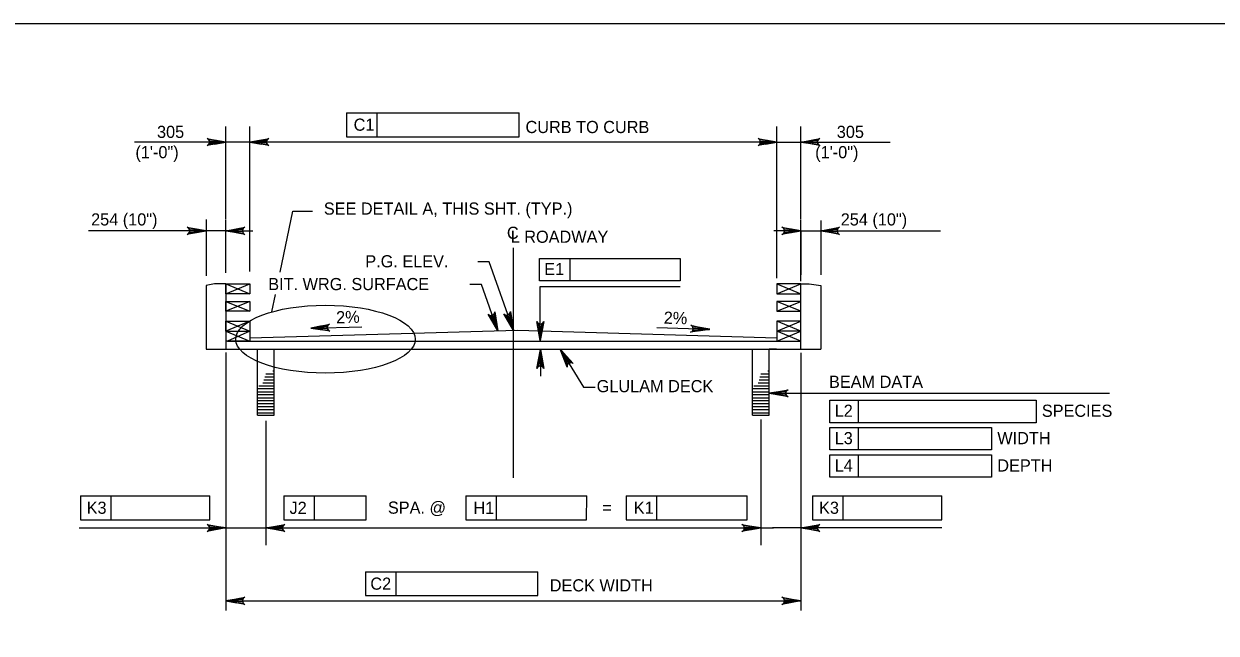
# Model space of a CAD drawing. Extents: x -13 to 81, y -176 to 0.
# Drawn here: x 3.18 to 14.94, y -72.76 to -66.75 of the extents above; entities that cross this region are included whole.
import ezdxf

# ---------------------------------------------------------------- set-up
doc = ezdxf.new("R2010")
doc.units = 0
for name, color, linetype in [('Level 1', 7, 'Continuous'), ('Level 2', 7, 'Continuous'), ('Level 3', 7, 'Continuous'), ('Level 4', 7, 'Continuous'), ('Level 5', 7, 'Continuous'), ('Level 52', 7, 'Continuous'), ('Level 6', 7, 'Continuous')]:
    doc.layers.add(name, color=color, linetype=linetype)

# ---------------------------------------------------------------- blocks, each defined once
blk = doc.blocks.new('V')
at = {"layer": 'Level 1'}
blk.add_line((0, 0), (0, 0), dxfattribs=at)

msp = doc.modelspace()

# ---------------------------------------------------------------- linework, layer by layer
at = {"layer": 'Level 1'}
msp.add_lwpolyline([(1.75, -87.25), (33.25, -87.25), (33.25, -66.75), (1.75, -66.75)], close=True, dxfattribs=at)
at = {"layer": 'Level 2'}
for p, q in [((5.172, -68.678), (5.172, -67.763)), ((5.409, -69.195), (5.409, -67.763)), ((10.605, -68.787), (10.605, -67.763)), ((10.842, -68.678), (10.842, -67.763)), ((5.409, -67.917), (4.269, -67.917)), ((10.605, -67.917), (5.409, -67.917)), ((6.362, -67.864), (8.062, -67.864)), ((10.605, -67.917), (11.721, -67.917)), ((5.409, -68.529), (5.409, -68.21)), ((5.705, -69.202), (5.83, -68.598)), ((5.83, -68.598), (6.027, -68.598)), ((4.976, -68.681), (4.976, -69.238)), ((5.172, -69.206), (5.172, -68.684)), ((10.605, -69.259), (10.605, -68.684)), ((10.842, -69.291), (10.842, -68.684)), ((11.038, -68.691), (11.038, -69.227)), ((5.172, -68.793), (3.816, -68.793)), ((5.172, -68.793), (5.438, -68.793)), ((10.728, -68.793), (10.575, -68.793)), ((10.842, -68.793), (12.219, -68.793)), ((10.842, -68.796), (10.842, -69.227)), ((8.007, -71.23), (8.007, -68.959)), ((7.769, -69.097), (7.655, -69.097)), ((8.007, -69.775), (7.769, -69.097)), ((8.264, -69.287), (8.264, -69.065)), ((8.264, -69.065), (8.567, -69.065)), ((8.567, -69.065), (9.653, -69.065)), ((8.567, -69.287), (8.567, -69.065)), ((9.653, -69.065), (9.653, -69.287)), ((7.692, -69.323), (7.578, -69.323)), ((7.852, -69.779), (7.692, -69.323)), ((9.653, -69.287), (8.264, -69.287)), ((8.272, -69.876), (8.272, -69.342)), ((8.272, -69.342), (9.651, -69.342)), ((5.624, -69.593), (5.659, -69.421)), ((6.009, -69.753), (6.513, -69.74)), ((9.942, -69.765), (9.42, -69.75)), ((8.469, -69.961), (8.698, -70.334)), ((5.172, -69.994), (5.172, -72.539)), ((8.273, -69.964), (8.273, -70.228)), ((10.842, -69.995), (10.842, -72.539)), ((8.698, -70.334), (8.812, -70.334)), ((10.53, -70.396), (13.887, -70.396)), ((11.128, -70.686), (11.128, -70.464)), ((11.128, -70.464), (11.41, -70.464)), ((11.41, -70.464), (13.162, -70.464)), ((11.41, -70.686), (11.41, -70.464)), ((13.162, -70.464), (13.162, -70.686)), ((5.566, -70.669), (5.566, -71.84)), ((10.448, -70.654), (10.448, -71.84)), ((13.162, -70.686), (11.128, -70.686)), ((11.128, -70.734), (12.722, -70.734)), ((11.128, -70.955), (11.128, -70.734)), ((11.41, -70.955), (11.41, -70.734)), ((12.722, -70.734), (12.722, -70.955)), ((12.722, -70.955), (11.128, -70.955)), ((11.128, -71.004), (12.722, -71.004)), ((11.128, -71.225), (11.128, -71.004)), ((11.41, -71.225), (11.41, -71.004)), ((12.722, -71.004), (12.722, -71.225)), ((12.722, -71.225), (11.128, -71.225)), ((3.737, -71.407), (4.04, -71.407)), ((3.737, -71.407), (3.737, -71.644)), ((4.04, -71.407), (5.014, -71.407)), ((4.04, -71.644), (4.04, -71.407)), ((5.014, -71.644), (5.014, -71.407)), ((5.566, -71.489), (5.566, -71.895)), ((5.743, -71.407), (5.743, -71.644)), ((5.743, -71.407), (6.046, -71.407)), ((6.046, -71.407), (6.554, -71.407)), ((6.046, -71.644), (6.046, -71.407)), ((6.554, -71.644), (6.554, -71.407)), ((7.537, -71.407), (7.84, -71.407)), ((7.537, -71.407), (7.537, -71.644)), ((7.84, -71.407), (8.73, -71.407)), ((7.84, -71.644), (7.84, -71.407)), ((8.729, -71.644), (8.73, -71.407)), ((9.12, -71.407), (9.422, -71.407)), ((9.12, -71.407), (9.12, -71.644)), ((9.422, -71.407), (10.312, -71.407)), ((9.422, -71.644), (9.422, -71.407)), ((10.312, -71.644), (10.312, -71.407)), ((10.448, -71.489), (10.448, -71.895)), ((10.956, -71.407), (10.956, -71.644)), ((10.956, -71.407), (11.259, -71.407)), ((11.258, -71.644), (11.259, -71.407)), ((11.259, -71.407), (12.233, -71.407)), ((12.233, -71.644), (12.233, -71.407)), ((3.723, -71.725), (5.096, -71.725)), ((3.737, -71.644), (5.014, -71.644)), ((5.172, -71.725), (10.571, -71.725)), ((5.743, -71.644), (6.554, -71.644)), ((7.537, -71.644), (8.729, -71.644)), ((9.12, -71.644), (10.312, -71.644)), ((12.232, -71.725), (10.561, -71.725)), ((10.956, -71.644), (12.233, -71.644)), ((6.549, -72.156), (6.548, -72.392)), ((6.549, -72.156), (6.851, -72.156)), ((6.851, -72.156), (8.249, -72.156)), ((6.851, -72.392), (6.851, -72.156)), ((8.249, -72.392), (8.249, -72.156)), ((6.548, -72.392), (8.249, -72.392)), ((5.172, -72.444), (10.842, -72.444)), ((10.842, -72.444), (10.842, -72.444))]:
    msp.add_line(p, q, dxfattribs=at)
for points in [[(5.059, -67.898), (5.059, -67.936), (5.172, -67.917)], [(10.492, -67.898), (10.492, -67.936), (10.605, -67.917)], [(10.955, -67.898), (10.955, -67.936), (10.842, -67.917)], [(4.863, -68.774), (4.863, -68.812), (4.976, -68.793)], [(5.286, -68.774), (5.286, -68.812), (5.172, -68.793)], [(10.728, -68.774), (10.728, -68.812), (10.842, -68.793)], [(11.151, -68.774), (11.151, -68.812), (11.037, -68.793)], [(7.832, -69.666), (7.797, -69.679), (7.852, -69.779)], [(7.987, -69.662), (7.951, -69.674), (8.007, -69.775)], [(6.123, -69.769), (6.122, -69.731), (6.009, -69.753)], [(8.291, -69.762), (8.254, -69.762), (8.272, -69.876)], [(9.83, -69.743), (9.829, -69.78), (9.943, -69.764)], [(8.512, -70.067), (8.545, -70.048), (8.469, -69.961)], [(8.255, -70.078), (8.292, -70.078), (8.273, -69.964)], [(10.643, -70.415), (10.643, -70.377), (10.53, -70.396)], [(5.679, -71.706), (5.679, -71.744), (5.566, -71.725)], [(10.335, -71.706), (10.335, -71.744), (10.448, -71.725)], [(5.277, -72.462), (5.277, -72.427), (5.172, -72.444)], [(10.736, -72.462), (10.736, -72.427), (10.842, -72.444)]]:
    msp.add_lwpolyline(points, close=True, dxfattribs=at)
msp.add_ellipse((6.153, -69.862), major_axis=(-0.885, 0), ratio=0.378749, dxfattribs=at)
at = {"layer": 'Level 3'}
for p, q in [((5.058, -69.316), (4.976, -69.333)), ((4.976, -69.333), (4.976, -69.961)), ((4.976, -69.333), (4.976, -69.333)), ((5.172, -69.316), (5.058, -69.316)), ((5.172, -69.316), (5.172, -69.961)), ((5.172, -69.316), (5.409, -69.316)), ((5.172, -69.415), (5.172, -69.316)), ((5.172, -69.316), (5.409, -69.415)), ((5.172, -69.415), (5.409, -69.316)), ((5.409, -69.316), (5.409, -69.415)), ((10.842, -69.316), (10.605, -69.316)), ((10.605, -69.316), (10.605, -69.415)), ((10.605, -69.316), (10.842, -69.415)), ((10.605, -69.415), (10.842, -69.316)), ((10.842, -69.784), (10.842, -69.316)), ((10.842, -69.316), (10.924, -69.316)), ((10.842, -69.415), (10.842, -69.316)), ((10.924, -69.316), (11.037, -69.333)), ((11.037, -69.333), (11.037, -69.961)), ((11.037, -69.333), (11.037, -69.333)), ((5.409, -69.415), (5.172, -69.415)), ((5.172, -69.587), (5.172, -69.489)), ((5.172, -69.489), (5.409, -69.489)), ((5.409, -69.489), (5.172, -69.587)), ((5.172, -69.489), (5.409, -69.587)), ((5.409, -69.489), (5.409, -69.587)), ((10.605, -69.415), (10.842, -69.415)), ((10.605, -69.489), (10.605, -69.587)), ((10.842, -69.489), (10.605, -69.489)), ((10.605, -69.587), (10.842, -69.489)), ((10.842, -69.587), (10.605, -69.489)), ((10.842, -69.587), (10.842, -69.489)), ((5.409, -69.587), (5.172, -69.587)), ((10.605, -69.587), (10.842, -69.587)), ((5.172, -69.784), (5.172, -69.685)), ((5.172, -69.685), (5.409, -69.685)), ((5.409, -69.685), (5.172, -69.784)), ((5.172, -69.685), (5.409, -69.784)), ((5.409, -69.685), (5.409, -69.784)), ((10.605, -69.685), (10.605, -69.784)), ((10.605, -69.685), (10.605, -69.685)), ((10.842, -69.685), (10.605, -69.685)), ((10.605, -69.784), (10.842, -69.685)), ((10.842, -69.784), (10.605, -69.685)), ((5.172, -69.784), (5.409, -69.784)), ((5.172, -69.784), (5.409, -69.882)), ((5.409, -69.784), (5.188, -69.882)), ((5.409, -69.849), (8.046, -69.774)), ((5.409, -69.784), (5.409, -69.882)), ((8.046, -69.774), (10.605, -69.849)), ((10.605, -69.784), (10.605, -69.882)), ((10.842, -69.784), (10.605, -69.784)), ((10.605, -69.882), (10.842, -69.784)), ((10.842, -69.882), (10.605, -69.784)), ((10.842, -69.961), (10.842, -69.784)), ((4.976, -69.961), (11.037, -69.961)), ((5.409, -69.882), (5.172, -69.882)), ((5.172, -69.961), (5.172, -69.961)), ((5.188, -69.882), (10.605, -69.882)), ((5.484, -70.611), (5.484, -69.961)), ((5.484, -69.961), (5.648, -69.961)), ((5.648, -70.611), (5.648, -69.961)), ((10.366, -70.611), (10.366, -69.961)), ((10.366, -69.961), (10.53, -69.961)), ((10.53, -70.611), (10.53, -69.961)), ((10.602, -69.961), (10.53, -69.961)), ((10.605, -69.882), (10.605, -69.882)), ((10.605, -69.882), (10.842, -69.882)), ((10.842, -69.961), (10.842, -69.961)), ((5.634, -70.173), (5.648, -70.173)), ((10.516, -70.173), (10.53, -70.173)), ((5.537, -70.291), (5.648, -70.291)), ((5.547, -70.262), (5.648, -70.262)), ((5.556, -70.232), (5.648, -70.232)), ((5.565, -70.203), (5.614, -70.203)), ((5.618, -70.203), (5.648, -70.203)), ((10.419, -70.291), (10.53, -70.291)), ((10.429, -70.262), (10.53, -70.262)), ((10.438, -70.232), (10.53, -70.232)), ((10.447, -70.203), (10.496, -70.203)), ((10.5, -70.203), (10.53, -70.203)), ((5.484, -70.35), (5.648, -70.35)), ((5.484, -70.38), (5.648, -70.38)), ((5.484, -70.409), (5.648, -70.409)), ((5.497, -70.321), (5.525, -70.321)), ((5.528, -70.321), (5.648, -70.321)), ((10.366, -70.35), (10.53, -70.35)), ((10.366, -70.38), (10.53, -70.38)), ((10.366, -70.409), (10.53, -70.409)), ((10.379, -70.321), (10.407, -70.321)), ((10.41, -70.321), (10.53, -70.321)), ((5.484, -70.439), (5.648, -70.439)), ((5.484, -70.468), (5.648, -70.468)), ((5.484, -70.498), (5.648, -70.498)), ((5.484, -70.527), (5.648, -70.527)), ((10.366, -70.439), (10.53, -70.439)), ((10.366, -70.468), (10.53, -70.468)), ((10.366, -70.498), (10.53, -70.498)), ((10.366, -70.527), (10.53, -70.527)), ((5.484, -70.557), (5.648, -70.557)), ((5.484, -70.587), (5.648, -70.587)), ((5.484, -70.611), (5.648, -70.611)), ((10.366, -70.557), (10.53, -70.557)), ((10.366, -70.587), (10.53, -70.587)), ((10.366, -70.611), (10.53, -70.611))]:
    msp.add_line(p, q, dxfattribs=at)
at = {"layer": 'Level 4'}
for p, q in [((6.362, -67.627), (6.362, -67.864)), ((6.362, -67.627), (6.664, -67.627)), ((6.664, -67.627), (8.063, -67.627)), ((6.664, -67.864), (6.664, -67.627)), ((8.062, -67.864), (8.063, -67.627))]:
    msp.add_line(p, q, dxfattribs=at)
at = {"layer": 'Level 52'}
for points in [[(5.172, -67.917), (4.986, -67.952), (5, -67.942), (5.008, -67.929), (5.01, -67.917), (5.008, -67.904), (5, -67.892), (4.986, -67.882), (5.172, -67.917), (5, -67.892), (5.008, -67.904), (5.172, -67.917), (5.01, -67.917), (5.008, -67.929), (5.172, -67.917), (5, -67.942)], [(5.409, -67.917), (5.595, -67.882), (5.581, -67.892), (5.573, -67.904), (5.571, -67.917), (5.573, -67.929), (5.581, -67.942), (5.595, -67.952), (5.409, -67.917), (5.581, -67.942), (5.573, -67.929), (5.409, -67.917), (5.571, -67.917), (5.573, -67.904), (5.409, -67.917), (5.581, -67.892)], [(10.605, -67.917), (10.419, -67.952), (10.433, -67.942), (10.441, -67.929), (10.443, -67.917), (10.441, -67.904), (10.433, -67.892), (10.419, -67.882), (10.605, -67.917), (10.433, -67.892), (10.441, -67.904), (10.605, -67.917), (10.443, -67.917), (10.441, -67.929), (10.605, -67.917), (10.433, -67.942)], [(10.842, -67.917), (11.028, -67.882), (11.014, -67.892), (11.006, -67.904), (11.004, -67.917), (11.006, -67.929), (11.014, -67.942), (11.028, -67.952), (10.842, -67.917), (11.014, -67.942), (11.006, -67.929), (10.842, -67.917), (11.004, -67.917), (11.006, -67.904), (10.842, -67.917), (11.014, -67.892)], [(4.976, -68.793), (4.79, -68.828), (4.804, -68.818), (4.812, -68.805), (4.814, -68.793), (4.812, -68.78), (4.804, -68.768), (4.79, -68.758), (4.976, -68.793), (4.804, -68.768), (4.812, -68.78), (4.976, -68.793), (4.814, -68.793), (4.812, -68.805), (4.976, -68.793), (4.804, -68.818)], [(5.172, -68.793), (5.359, -68.758), (5.344, -68.768), (5.337, -68.78), (5.335, -68.793), (5.337, -68.805), (5.344, -68.818), (5.359, -68.828), (5.172, -68.793), (5.344, -68.818), (5.337, -68.805), (5.172, -68.793), (5.335, -68.793), (5.337, -68.78), (5.172, -68.793), (5.344, -68.768)], [(10.842, -68.793), (10.655, -68.828), (10.669, -68.818), (10.677, -68.805), (10.679, -68.793), (10.677, -68.78), (10.669, -68.768), (10.655, -68.758), (10.842, -68.793), (10.669, -68.768), (10.677, -68.78), (10.842, -68.793), (10.679, -68.793), (10.677, -68.805), (10.842, -68.793), (10.669, -68.818)], [(11.037, -68.793), (11.224, -68.758), (11.21, -68.768), (11.202, -68.78), (11.2, -68.793), (11.202, -68.805), (11.21, -68.818), (11.224, -68.828), (11.037, -68.793), (11.21, -68.818), (11.202, -68.805), (11.037, -68.793), (11.2, -68.793), (11.202, -68.78), (11.037, -68.793), (11.21, -68.768)], [(7.852, -69.779), (7.757, -69.615), (7.772, -69.625), (7.786, -69.628), (7.798, -69.626), (7.809, -69.62), (7.819, -69.609), (7.823, -69.592), (7.852, -69.779), (7.819, -69.609), (7.809, -69.62), (7.852, -69.779), (7.798, -69.626), (7.786, -69.628), (7.852, -69.779), (7.772, -69.625)], [(8.007, -69.775), (7.912, -69.611), (7.926, -69.621), (7.941, -69.624), (7.953, -69.622), (7.964, -69.616), (7.973, -69.605), (7.978, -69.588), (8.007, -69.775), (7.973, -69.605), (7.964, -69.616), (8.007, -69.775), (7.953, -69.622), (7.941, -69.624), (8.007, -69.775), (7.926, -69.621)], [(6.009, -69.753), (6.194, -69.713), (6.18, -69.723), (6.173, -69.736), (6.171, -69.748), (6.174, -69.761), (6.182, -69.773), (6.196, -69.783), (6.009, -69.753), (6.182, -69.773), (6.174, -69.761), (6.009, -69.753), (6.171, -69.748), (6.173, -69.736), (6.009, -69.753), (6.18, -69.723)], [(8.272, -69.876), (8.238, -69.689), (8.248, -69.703), (8.26, -69.711), (8.272, -69.713), (8.285, -69.711), (8.297, -69.703), (8.307, -69.689), (8.272, -69.876), (8.297, -69.703), (8.285, -69.711), (8.272, -69.876), (8.272, -69.713), (8.26, -69.711), (8.272, -69.876), (8.248, -69.703)], [(9.942, -69.765), (9.754, -69.794), (9.769, -69.785), (9.777, -69.772), (9.779, -69.76), (9.777, -69.748), (9.77, -69.735), (9.756, -69.724), (9.942, -69.765), (9.77, -69.735), (9.777, -69.748), (9.942, -69.765), (9.779, -69.76), (9.777, -69.772), (9.942, -69.765), (9.769, -69.785)], [(8.469, -69.961), (8.596, -70.101), (8.58, -70.094), (8.566, -70.094), (8.554, -70.099), (8.544, -70.108), (8.538, -70.12), (8.537, -70.138), (8.469, -69.961), (8.538, -70.12), (8.544, -70.108), (8.469, -69.961), (8.554, -70.099), (8.566, -70.094), (8.469, -69.961), (8.58, -70.094)], [(8.273, -69.964), (8.308, -70.151), (8.298, -70.136), (8.286, -70.129), (8.273, -70.127), (8.261, -70.129), (8.248, -70.136), (8.239, -70.151), (8.273, -69.964), (8.248, -70.136), (8.261, -70.129), (8.273, -69.964), (8.273, -70.127), (8.286, -70.129), (8.273, -69.964), (8.298, -70.136)], [(10.53, -70.396), (10.716, -70.361), (10.702, -70.371), (10.695, -70.383), (10.692, -70.396), (10.695, -70.408), (10.702, -70.421), (10.716, -70.431), (10.53, -70.396), (10.702, -70.421), (10.695, -70.408), (10.53, -70.396), (10.692, -70.396), (10.695, -70.383), (10.53, -70.396), (10.702, -70.371)], [(5.172, -71.725), (4.986, -71.76), (5, -71.75), (5.008, -71.738), (5.01, -71.725), (5.008, -71.713), (5, -71.7), (4.986, -71.691), (5.172, -71.725), (5, -71.7), (5.008, -71.713), (5.172, -71.725), (5.01, -71.725), (5.008, -71.738), (5.172, -71.725), (5, -71.75)], [(5.566, -71.725), (5.752, -71.691), (5.738, -71.7), (5.731, -71.713), (5.728, -71.725), (5.731, -71.738), (5.738, -71.75), (5.752, -71.76), (5.566, -71.725), (5.738, -71.75), (5.731, -71.738), (5.566, -71.725), (5.728, -71.725), (5.731, -71.713), (5.566, -71.725), (5.738, -71.7)], [(10.448, -71.725), (10.261, -71.76), (10.276, -71.75), (10.283, -71.738), (10.285, -71.725), (10.283, -71.713), (10.276, -71.7), (10.261, -71.691), (10.448, -71.725), (10.276, -71.7), (10.283, -71.713), (10.448, -71.725), (10.285, -71.725), (10.283, -71.738), (10.448, -71.725), (10.276, -71.75)], [(10.842, -71.725), (11.028, -71.691), (11.014, -71.7), (11.006, -71.713), (11.004, -71.725), (11.006, -71.738), (11.014, -71.75), (11.028, -71.76), (10.842, -71.725), (11.014, -71.75), (11.006, -71.738), (10.842, -71.725), (11.004, -71.725), (11.006, -71.713), (10.842, -71.725), (11.014, -71.7)], [(5.172, -72.444), (5.359, -72.409), (5.344, -72.419), (5.337, -72.432), (5.335, -72.444), (5.337, -72.457), (5.344, -72.469), (5.359, -72.479), (5.172, -72.444), (5.344, -72.469), (5.337, -72.457), (5.172, -72.444), (5.335, -72.444), (5.337, -72.432), (5.172, -72.444), (5.344, -72.419)], [(10.842, -72.444), (10.655, -72.479), (10.669, -72.469), (10.677, -72.457), (10.679, -72.444), (10.677, -72.432), (10.669, -72.419), (10.655, -72.409), (10.842, -72.444), (10.669, -72.419), (10.677, -72.432), (10.842, -72.444), (10.679, -72.444), (10.677, -72.457), (10.842, -72.444), (10.669, -72.469)]]:
    msp.add_lwpolyline(points, dxfattribs=at)
at = {"layer": 'Level 6'}
msp.add_lwpolyline([(5.522, -67.936), (5.522, -67.898), (5.409, -67.917)], close=True, dxfattribs=at)

# ---------------------------------------------------------------- block references
at = {"layer": 'Level 2', "xscale": 0.04724400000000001, "yscale": 0.047244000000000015}
for p in [(9.11, -69.065), (4.527, -71.407)]:
    msp.add_blockref('V', p, dxfattribs=at)
at = {"layer": 'Level 5', "xscale": 0.04724400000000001, "yscale": 0.047244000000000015}
for p in [(7.364, -67.627), (12.286, -70.464), (11.925, -70.734), (11.925, -71.004), (6.3, -71.407), (8.285, -71.407), (9.809, -71.415), (11.746, -71.407), (7.55, -72.156)]:
    msp.add_blockref('V', p, dxfattribs=at)

# ---------------------------------------------------------------- texts
at = {"layer": 'Level 2'}
for s, p in [('CURB TO CURB', (8.126, -67.828)), ('SEE DETAIL A, THIS SHT. (TYP.)', (6.137, -68.633)), ('C', (7.943, -68.872)), ('L ROADWAY', (7.98, -68.911)), ('P.G. ELEV.', (6.546, -69.153)), ('E1', (8.311, -69.23)), ('BIT. WRG. SURFACE', (5.589, -69.378)), ('GLULAM DECK', (8.828, -70.385)), ('BEAM DATA', (11.119, -70.342)), ('L2', (11.175, -70.628)), ('SPECIES', (13.218, -70.628)), ('L3', (11.175, -70.898)), ('WIDTH', (12.779, -70.898)), ('L4', (11.175, -71.168)), ('DEPTH', (12.779, -71.168)), ('SPA. @', (6.769, -71.584)), ('=', (8.882, -71.584)), ('DECK WIDTH', (8.365, -72.351))]:
    msp.add_text(s, height=0.12, dxfattribs=at).set_placement(p)
for s, rotation, p in [('2%', 1.5039, (6.26, -69.706)), ('2%', 358.4961, (9.488, -69.709)), ('K3', 359.9382, (3.798, -71.585)), ('J2', 359.9382, (5.799, -71.586)), ('H1', 359.9382, (7.613, -71.586)), ('K1', 359.9382, (9.194, -71.585)), ('K3', 359.9382, (11.021, -71.585)), ('C2', 359.9382, (6.596, -72.334))]:
    msp.add_text(s, height=0.12, rotation=rotation, dxfattribs=at).set_placement(p)
at = {"layer": 'Level 4'}
msp.add_text('C1', height=0.12, rotation=359.9382, dxfattribs=at).set_placement((6.431, -67.805))
for s, p in [('305', (4.492, -67.876)), ('305', (11.196, -67.876)), ('(1\'-0")', (4.279, -68.076)), ('(1\'-0")', (10.983, -68.076)), ('254 (10")', (3.842, -68.74)), ('254 (10")', (11.235, -68.74))]:
    msp.add_text(s, height=0.12, dxfattribs=at).set_placement(p)

doc.saveas('drawing.dxf')
